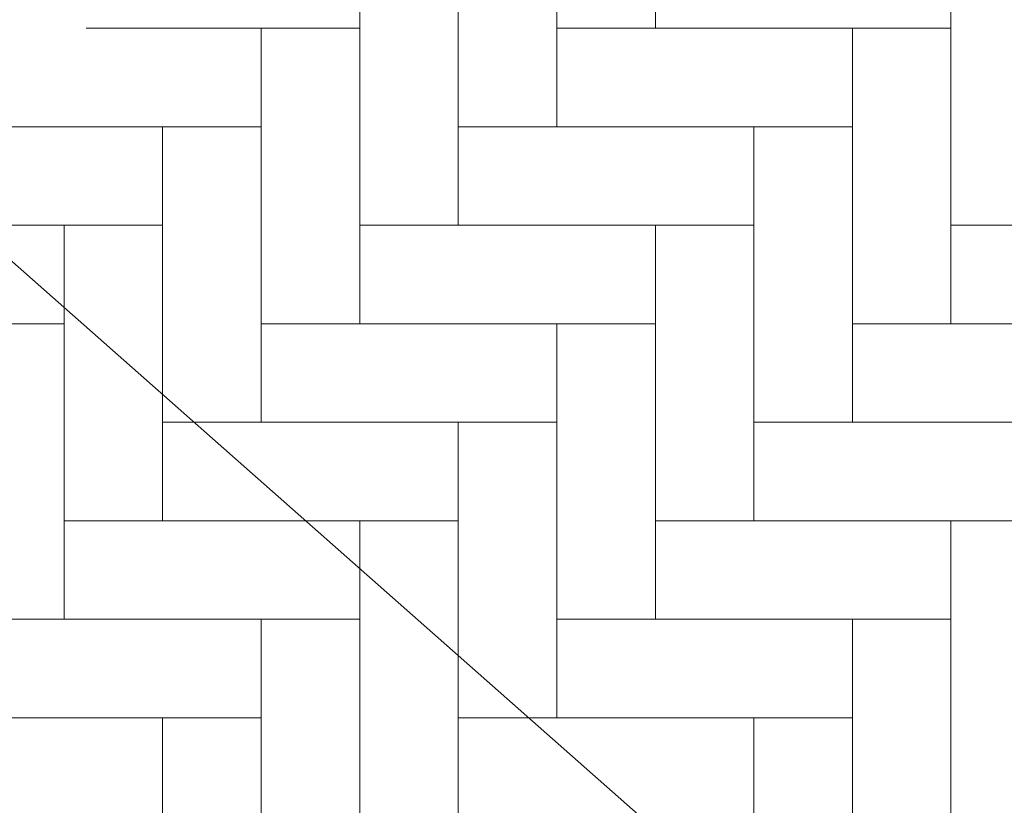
# Model space of a CAD drawing. Header units: millimetres. Extents: x 162876 to 168130, y 402614 to 405602.
# Tile 906 of 1056: x 165503.32 to 165505.05, y 403948.27 to 403949.65. Entities that reach past the tile are written whole.
import ezdxf
from ezdxf import colors
from ezdxf.entities.mleader import LeaderData, LeaderLine
from ezdxf.math import Vec2, Vec3

# ---------------------------------------------------------------- set-up
doc = ezdxf.new("R2010")
doc.units = ezdxf.units.MM
for name, color, linetype, lineweight in [('X-CA190022.004-UO-BGT_Ondergrond$0$GE_314_WGDRijbaanLokaleweg_Vlak_GEM', 253, 'Continuous', 9), ('X-CA190022.004-UO-BGT_Ondergrond$0$GE_316_WGDFietspad_Vlak_GEM', 253, 'Continuous', 9), ('X-CA190022.004-UO-OPB_Opbreek_v0.1$0$V-WE-VH-VERHARDING_BETONSTRAATSTEEN-A-200 WEGDEK', 252, 'Continuous', 18), ('X-CA190022.004-UO-OPB_Opbreek_v0.1$0$X-XX-AL-T25- LEADER ASFALT', 7, 'Continuous', 25)]:
    doc.layers.add(name, color=color, linetype=linetype, lineweight=lineweight)
doc.styles.add('X-CA190022.004-UO-OPB_Opbreek_v0.1$0$NLCS-ISO-M200-T25', font='NLCS-ISO.ttf', dxfattribs={"height": 0.5})

msp = doc.modelspace()

# ---------------------------------------------------------------- leaders
at = {"layer": 'X-CA190022.004-UO-OPB_Opbreek_v0.1$0$X-XX-AL-T25- LEADER ASFALT'}
ml = msp.add_multileader_mtext('Standard', dxfattribs=at)
ml.set_content('\\A1;Wegvak 2.16; Fietspad Geerbosch\\PTotaal teervrij:\\PFrezen asfalt 25mm:  273.0m{\\H0.7x;\\S2^ ;\\H1.42857x; }', color=256, style='X-CA190022.004-UO-OPB_Opbreek_v0.1$0$NLCS-ISO-M200-T25')
ml.set_leader_properties(color=256, linetype='ByLayer', lineweight=-1)
ml.build(insert=Vec2(0, 0))
ml.multileader.update_dxf_attribs({"text_left_attachment_type": 5, "text_right_attachment_type": 5, "dogleg_length": 0.5, "arrow_head_size": 0.5})
ctx = ml.context
ctx.base_point, ctx.char_height, ctx.arrow_head_size, ctx.landing_gap_size, ctx.plane_origin, ctx.plane_x_axis, ctx.plane_y_axis = Vec3(165519.4827, 403953.6704), 0.5, 0.5, 0.18, Vec3(165445.8271, 403966.774), Vec3(0.692899, 0.721035), Vec3(-0.721035, 0.692899)
ctx.left_attachment, ctx.right_attachment = 5, 5
notes = []
notes.append((ctx, [(0, (1, 1, 0), (165519.1363, 403953.3099), (0.692899, 0.721035), 0.5, [(1, [(165496.5463, 403920.1721), (165523.5587, 403949.4352)], 0, [])])]))
ctx.mtext.insert, ctx.mtext.text_direction, ctx.mtext.rotation, ctx.mtext.width, ctx.mtext.flow_direction = Vec3(165517.9731, 403955.3708), Vec3(0.692899, 0.721035), 0.805295, 10.216208, 5
ctx.mtext.has_bg_fill, ctx.mtext.bg_color, ctx.mtext.bg_scale_factor, ctx.mtext.bg_transparency, ctx.mtext.use_window_bg_color = 1, -1027028792, 1.5, 0, 1
for ctx, leaders in notes:
    for number, flags, end, landing, length, lines in leaders:
        leader = LeaderData()
        leader.index, (leader.has_last_leader_line, leader.has_dogleg_vector, leader.attachment_direction) = number, flags
        leader.last_leader_point, leader.dogleg_vector, leader.dogleg_length = Vec3(end), Vec3(landing), length
        for number, points, colour, breaks in lines:
            line = LeaderLine()
            line.index, line.vertices, line.color, line.breaks = number, Vec3.list(points), colors.encode_raw_color(colour), breaks
            leader.lines.append(line)
        ctx.leaders.append(leader)

# ---------------------------------------------------------------- next in the draw order: hatches: boundary and pattern name
at = {"layer": 'X-CA190022.004-UO-OPB_Opbreek_v0.1$0$V-WE-VH-VERHARDING_BETONSTRAATSTEEN-A-200 WEGDEK'}
h = msp.add_hatch(dxfattribs=at)
h.set_pattern_fill('AVH-BSS_DIKFORMAAT_ELLEBOOG-SO', color=256, scale=2.5, pattern_type=2)
h.set_pattern_definition([(0, (0, 0), (0.1725, 0.1725), [0.69, -0.345]), (270, (0, 0.5175), (0.1725, 0.1725), [0.69, -0.345])])
h.paths.add_polyline_path([(165513.934, 403947.223), (165506.884, 403953.5147), (165502.2074, 403948.2454), (165509.293, 403941.944)])

# ---------------------------------------------------------------- next in the draw order: linework, layer by layer
at = {"layer": 'X-CA190022.004-UO-BGT_Ondergrond$0$GE_314_WGDRijbaanLokaleweg_Vlak_GEM', "flags": 128}
msp.add_lwpolyline([(165475.679, 403979.24), (165481.989, 403973.676), (165489.952, 403966.654), (165503.146, 403954.964), (165511.755, 403947.369), (165508.974, 403944.22), (165471.36, 403977.447), (165465.041, 403983.368), (165460.723, 403987.853), (165456.771, 403992.257), (165447.198, 404004.181), (165445.201, 404006.669)], dxfattribs=at)
at = {"layer": 'X-CA190022.004-UO-BGT_Ondergrond$0$GE_316_WGDFietspad_Vlak_GEM', "flags": 128}
msp.add_lwpolyline([(165471.36, 403977.447), (165508.974, 403944.22), (165508.008, 403943.126), (165497.262, 403952.61), (165488.043, 403960.727), (165485.951, 403962.569), (165476.921, 403970.557)], dxfattribs=at)

doc.saveas('drawing.dxf')
